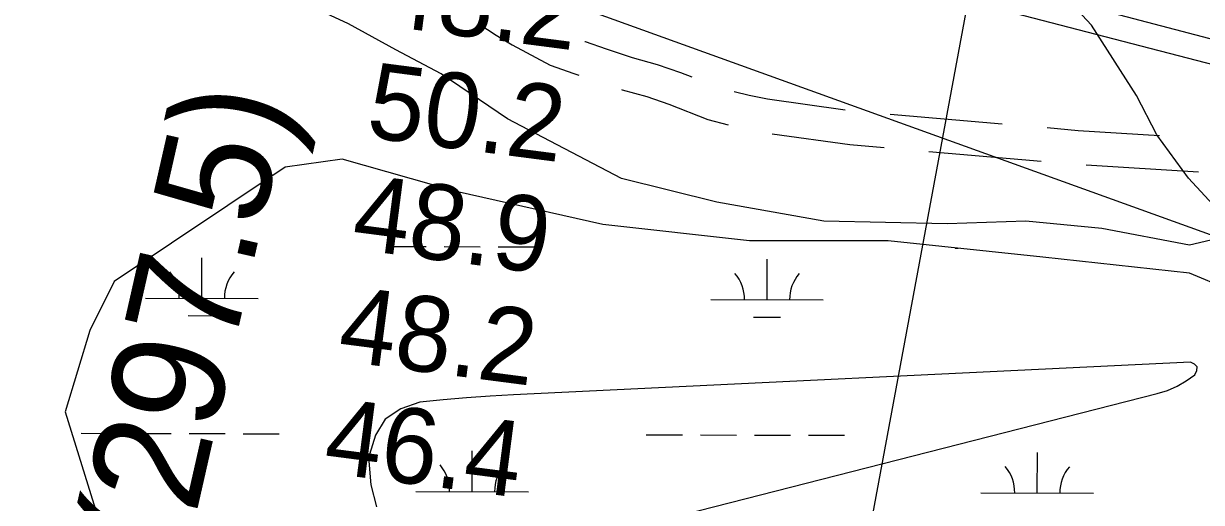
# Model space of a CAD drawing. Extents: x 3161615 to 3199515, y 867541 to 892976.
# Drawn here: x 3190189 to 3191235, y 877700 to 878125 of the extents above; entities that cross this region are included whole.
import ezdxf

# ---------------------------------------------------------------- set-up
doc = ezdxf.new("R2010")
doc.units = 0
for name, color, linetype in [('V-CHAN-NAID', 7, 'Continuous'), ('V-RIVR-RANG', 7, 'Continuous'), ('V-ROAD-CNTR', 7, 'Continuous'), ('V-SITE-VEGE', 7, 'Continuous'), ('V-TOPO-MAJR', 7, 'Continuous'), ('V-TOPO-MINR', 7, 'Continuous'), ('V-WETL-SWMP', 7, 'Continuous')]:
    doc.layers.add(name, color=color, linetype=linetype)

msp = doc.modelspace()

# ---------------------------------------------------------------- linework, layer by layer
at = {"layer": 'V-RIVR-RANG'}
msp.add_line((3190939.8, 877668.3), (3191155.3, 878827.4), dxfattribs=at)
at = {"layer": 'V-ROAD-CNTR'}
for p, q in [((3190959, 878044.2), (3191058.6, 878035.6)), ((3190993.5, 878011.1), (3191093.1, 878002.5)), ((3191133, 877999.3), (3191232.8, 877993.1))]:
    msp.add_line(p, q, dxfattribs=at)
for points in [[(3191275, 877932.4), (3191224, 877987.5), (3191195.8, 878025.7), (3191177.7, 878060.7), (3191137.7, 878123.2), (3191100.1, 878163.7), (3191067.1, 878181.9), (3191035.8, 878185.7), (3190995.8, 878186.4), (3190933.4, 878184), (3190859.7, 878198.9), (3190780.7, 878222.5), (3190675.7, 878236.7), (3190613.9, 878243.3), (3190563.3, 878254.2), (3190490.2, 878280.8), (3190435.2, 878303.4), (3190394.4, 878319.3), (3190351.6, 878341.9), (3190308.9, 878361.3), (3190267.9, 878376.1), (3190241.5, 878382.6), (3190211.5, 878385.6), (3190172.3, 878375.9)], [(3190593.9, 878124.3), (3190609.1, 878114.3), (3190623.3, 878105.6), (3190657.2, 878087.7), (3190678.2, 878080.2), (3190682.5, 878078.7)], [(3190687.9, 878108.6), (3190688.1, 878108.5), (3190706.9, 878102.2), (3190729.9, 878094.5), (3190752, 878088.3), (3190772.8, 878081.2), (3190782.8, 878077.2)], [(3190720.4, 878066.1), (3190721.1, 878065.9), (3190743, 878059.7), (3190762.5, 878053), (3190797.2, 878039.3), (3190815.3, 878034.8)], [(3190820.6, 878064.4), (3190833.8, 878061.1), (3190850, 878057.7), (3190919.2, 878048.1)], [(3191098.5, 878032.2), (3191125.9, 878029.8), (3191198.2, 878025.3)], [(3190854.4, 878026.8), (3190923.3, 878017.2), (3190953.6, 878014.6)]]:
    msp.add_lwpolyline(points, dxfattribs=at)
at = {"layer": 'V-SITE-VEGE'}
for p, q in [((3190477.9, 878124.4), (3190418.8, 878151.8)), ((3190520.1, 878101.1), (3190477.9, 878124.4)), ((3190560.2, 878080), (3190520.1, 878101.1)), ((3190619.3, 878039.9), (3190560.2, 878080)), ((3190720.6, 877987.1), (3190619.3, 878039.9)), ((3190805, 877966), (3190720.6, 877987.1)), ((3190900, 877949.1), (3190805, 877966)), ((3191009.8, 877947), (3190900, 877949.1)), ((3191079.4, 877949.1), (3191009.8, 877947)), ((3191147, 877942.8), (3191079.4, 877949.1)), ((3191313.7, 877949.1), (3191225, 877928)), ((3191225, 877928), (3191147, 877942.8))]:
    msp.add_line(p, q, dxfattribs=at)
at = {"layer": 'V-TOPO-MAJR'}
msp.add_lwpolyline([(3189788.1, 878358.3), (3189805.3, 878358.6), (3189808.8, 878358.6), (3189812.2, 878358.5), (3189815.7, 878358.3), (3189819.1, 878358), (3190345.3, 878301.5), (3190395, 878295.8), (3190444.5, 878289.6), (3190494, 878282.7), (3190543.5, 878275.3), (3190622.7, 878262.9), (3190632.5, 878261.3), (3190642.2, 878259.6), (3190651.9, 878257.7), (3190661.5, 878255.7), (3190750.6, 878236), (3190804.7, 878223.7), (3190858.7, 878211), (3190912.5, 878197.7), (3190966.2, 878184), (3191389.7, 878072.9)], dxfattribs=at)
at = {"layer": 'V-TOPO-MINR'}
for points in [[(3190137.1, 878288), (3190410.3, 878267.4), (3190442.6, 878264.8), (3190475, 878262.1), (3190507.4, 878259.1), (3190539.7, 878256), (3190586.3, 878251.3), (3190595.3, 878250.3), (3190604.3, 878249.2), (3190613.3, 878248), (3190622.3, 878246.7), (3190636.6, 878244.5), (3190640.2, 878243.9), (3190642, 878243.5), (3190643.7, 878243.1), (3190659.7, 878239.6), (3190669.5, 878237.4), (3190679.2, 878235.1), (3190688.9, 878232.7), (3190698.6, 878230.2), (3191407.7, 878046.1)], [(3189784.1, 878265.6), (3189790.5, 878266.4), (3189798, 878266.9), (3189805.4, 878266.7), (3189812.9, 878266.1), (3190400.2, 878189.9), (3190438.4, 878184.8), (3190476.6, 878179.6), (3190514.8, 878174.1), (3190552.9, 878168.4), (3190613.5, 878159.2), (3190621.3, 878157.9), (3190629.1, 878156.5), (3190636.8, 878155), (3190644.6, 878153.3), (3191417.3, 877874.6)], [(3191231.7, 877819.9), (3191229.4, 877822.3), (3191225.6, 877824), (3190624.6, 877795.2), (3190603.8, 877794), (3190582.9, 877792.5), (3190562.1, 877790.6), (3190541.4, 877788.5), (3190524.4, 877782.6), (3190510.7, 877773.4), (3190502, 877759.4), (3190496.7, 877742.2), (3190496.2, 877736.3), (3190497.8, 877715.3), (3190503, 877695.8)], [(3190572.9, 877637.3), (3191196.2, 877796.2), (3191205.2, 877799.1), (3191213.8, 877802.8), (3191222, 877807.5), (3191229.7, 877812.9), (3191231.5, 877816.7), (3191231.7, 877819.9)]]:
    msp.add_lwpolyline(points, dxfattribs=at)
at = {"layer": 'V-WETL-SWMP'}
for p, q in [((3190472.5, 878004.3), (3190421.8, 877997.1)), ((3190573.7, 877975.4), (3190472.5, 878004.3)), ((3190421.8, 877997.1), (3190269.9, 877895.7)), ((3190704, 877946.4), (3190573.7, 877975.4)), ((3190834.2, 877931.9), (3190704, 877946.4)), ((3190515, 877926.8), (3190547, 877926.7)), ((3190563, 877926.6), (3190595, 877926.5)), ((3190611, 877926.5), (3190643, 877926.4)), ((3190957.2, 877931.9), (3190834.2, 877931.9)), ((3191094.7, 877917.4), (3190957.2, 877931.9)), ((3190347.8, 877880.8), (3190347.9, 877916.8)), ((3190849.7, 877879.4), (3190849.8, 877915.4)), ((3191016.9, 877925.4), (3191019.4, 877925.4)), ((3191224.9, 877903), (3191094.7, 877917.4)), ((3190269.9, 877895.7), (3190248.2, 877852.3)), ((3191311.7, 877866.8), (3191224.9, 877903)), ((3190297.8, 877880.9), (3190397.8, 877880.7)), ((3190799.7, 877879.6), (3190899.7, 877879.3)), ((3190335.8, 877865.4), (3190359.8, 877865.3)), ((3190837.7, 877864), (3190861.7, 877864)), ((3190248.2, 877852.3), (3190226.5, 877779.9)), ((3190226.5, 877779.9), (3190262.6, 877664)), ((3190240.6, 877761), (3190272.6, 877760.9)), ((3190288.6, 877760.9), (3190320.6, 877760.8)), ((3190336.6, 877760.8), (3190368.6, 877760.7)), ((3190384.6, 877760.6), (3190416.6, 877760.5)), ((3190742.5, 877759.6), (3190774.5, 877759.6)), ((3190790.5, 877759.5), (3190822.5, 877759.4)), ((3190838.5, 877759.4), (3190870.5, 877759.3)), ((3190886.5, 877759.2), (3190918.5, 877759.2)), ((3190587.8, 877709.3), (3190587.9, 877745.3)), ((3191089.7, 877707.9), (3191089.8, 877743.9)), ((3190537.8, 877709.5), (3190637.8, 877709.2)), ((3191039.7, 877708.1), (3191139.7, 877707.8))]:
    msp.add_line(p, q, dxfattribs=at)
for centre, start, end in [((3190292.6, 877881.4), 359.0699, 40.6135), ((3190403, 877881.1), 139.0699, 180.6135), ((3190794.5, 877880), 359.0699, 40.6135), ((3190904.9, 877879.7), 139.0699, 180.6135), ((3190532.6, 877710), 359.0699, 40.6135), ((3190643, 877709.6), 139.0699, 180.6135), ((3191034.5, 877708.6), 359.0699, 40.6135), ((3191144.9, 877708.3), 139.0699, 180.6135)]:
    msp.add_arc(centre, 35.2, start, end, dxfattribs=at)

# ---------------------------------------------------------------- texts
at = {"layer": 'V-CHAN-NAID'}
msp.add_text('HOG POINT (297.5)', height=100, rotation=77.206, dxfattribs=at).set_placement((3190158.3, 876876.6))
at = {"layer": 'V-RIVR-RANG'}
for s, p in [('48.2', (3190505.1, 878123.2)), ('50.2', (3190492.5, 878024)), ('48.9', (3190479.6, 877924.8)), ('48.2', (3190467.3, 877825.6)), ('46.4', (3190454.6, 877726.4))]:
    msp.add_text(s, height=67, rotation=352.6083, dxfattribs=at).set_placement(p)

doc.saveas('drawing.dxf')
